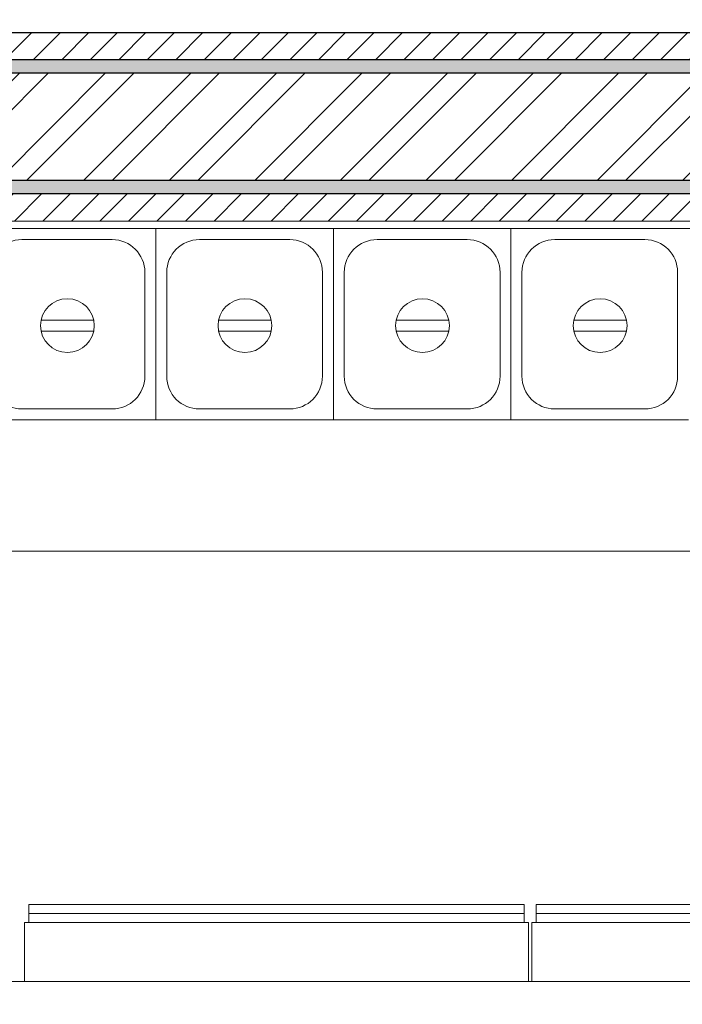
# Model space of a CAD drawing. Extents: x 3940905 to 4145695, y 925352 to 1109797.
# Tile 630 of 656: x 4034712 to 4035328, y 1096441 to 1097356. Entities that reach past the tile are written whole.
import ezdxf

# ---------------------------------------------------------------- set-up
doc = ezdxf.new("R2010")
doc.units = 0
doc.header["$LTSCALE"] = 750
doc.header["$MEASUREMENT"] = 0
doc.linetypes.add('DASHED', pattern=[0.75, 0.5, -0.25])
doc.layers.add('CIVIL WALLS', color=7, linetype='CONTINUOUS', lineweight=30)
doc.layers.add('CKD Equipments', color=252, linetype='CONTINUOUS', lineweight=0)
doc.layers.add('S-Hatch_8', color=7, linetype='CONTINUOUS')

msp = doc.modelspace()

# ---------------------------------------------------------------- hatches: boundary and pattern name
at = {"layer": 'CIVIL WALLS', "true_color": 0x136734}
h = msp.add_hatch(dxfattribs=at)
h.set_pattern_fill('AR-CONC', color=116, scale=3)
h.set_pattern_definition([(50, (55598.317, 54286.193), (21.51780548, -1.88256405), [2.25, -24.75]), (355, (55598.317, 54286.193), (-4.16254001, 22.56576401), [1.8, -19.8]), (100.45144446, (55600.11, 54286.036), (17.3552654, 20.68319973), [1.91220576, -21.03426336]), (46.1842, (55598.317, 54292.193), (32.01723992, -4.96557842), [3.375, -37.125]), (96.6356355, (55600.985, 54291.78), (28.03985837, 29.22355802), [2.86831026, -31.5514128]), (351.184164, (55598.317, 54292.193), (28.03985835, 29.223558), [2.7, -29.70000003]), (21, (55601.317, 54290.693), (17.90721156, -12.07856672), [2.25, -24.75]), (326, (55601.317, 54290.693), (7.29945996, 21.75450135), [1.8, -19.8]), (71.45144474, (55602.81, 54289.687), (25.2066713, 9.67593458), [1.9122057, -21.03426336]), (37.5, (55598.317, 54286.193), (0.36479566, 9.986815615), [0, -19.56, 0, -20.1, 0, -19.875]), (7.5, (55598.317, 54286.193), (7.892086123, 11.832351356), [0, -11.46, 0, -19.11, 0, -7.575]), (327.5, (55591.627, 54286.193), (16.014673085, -0.676646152), [0, -7.5, 0, -23.4, 0, -31.05]), (317.5, (55588.627, 54286.193), (17.49558508, 3.00314947), [0, -9.75, 0, -15.54, 0, -22.05])])
h.paths.add_polyline_path([(4036035.81, 1097319.27), (4036035.8, 1097207), (4032897.21, 1097207), (4032897.21, 1096500.98), (4032797.21, 1096500.98), (4032797.21, 1097307), (4035436.81, 1097307), (4035436.81, 1097319.5)])
h.paths.add_polyline_path([(4036035.81, 1097307), (4036035.81, 1097194.49), (4032909.71, 1097194.5), (4032909.71, 1096488.48), (4032784.71, 1096488.48), (4032784.71, 1097319.5), (4035556.84, 1097319.5), (4035556.77, 1097307)])
h.paths.add_polyline_path([(4032897.21, 1095527.04), (4032797.21, 1095527.04), (4032797.21, 1094670.78), (4032897.21, 1094670.78)], flags=16)
h.paths.add_polyline_path([(4032909.71, 1095539.54), (4032784.71, 1095539.54), (4032784.71, 1094658.28), (4032909.71, 1094658.28)])
at = {"layer": 'S-Hatch_8'}
h = msp.add_hatch(dxfattribs=at)
h.set_pattern_fill('ANSI31', color=6, scale=150)
h.set_pattern_definition([(45, (55598.317, 54286.193), (-13.25825215, 13.25825215), [])])
h.paths.add_polyline_path([(4032909.71, 1095539.54), (4032784.71, 1095539.54), (4032784.71, 1094658.28), (4032909.71, 1094658.28)], flags=16)
h.paths.add_polyline_path([(4032934.71, 1095564.54), (4032759.71, 1095564.54), (4032759.71, 1094633.28), (4032934.71, 1094633.28)])
h.paths.add_polyline_path([(4036035.81, 1097319.5), (4036035.81, 1097194.49), (4032909.71, 1097194.5), (4032909.71, 1096488.48), (4032784.71, 1096488.48), (4032784.71, 1097319.5)], flags=16)
h.paths.add_polyline_path([(4039335.65, 1096588.98), (4040987, 1096589), (4040987, 1096464), (4039335.65, 1096463.98)], flags=17)
h.paths.add_polyline_path([(4039335.65, 1096613.98), (4041012, 1096614), (4041012, 1096439), (4039335.65, 1096438.98)])
h.paths.add_polyline_path([(4040862, 1095258.74), (4040862, 1095688.98), (4040987, 1095688.98), (4040987, 1095258.74), (4042012, 1095258.74), (4042012, 1095133.64), (4039635.81, 1095133.59), (4039635.81, 1095258.69)], flags=16)
h.paths.add_polyline_path([(4040837, 1095283.64), (4040837, 1095688.98), (4041012, 1095688.98), (4041012, 1095283.64), (4042037, 1095283.64), (4042037, 1095108.64), (4039635.81, 1095108.64), (4039635.81, 1095283.64)])
h.paths.add_polyline_path([(4044826.61, 1095744.14), (4044825.06, 1098019.68), (4044714.13, 1098019.44), (4044714.13, 1096994.44), (4043387, 1096994.44), (4043387, 1098078.44), (4043262, 1098078.44), (4043262, 1094831.38), (4043387, 1094831.38), (4043387, 1096869.44), (4044714.13, 1096869.44), (4044714.13, 1095868.9), (4044186.93, 1095868.93), (4044186.93, 1095743.93)], flags=17)
h.paths.add_polyline_path([(4044825.05, 1098044.44), (4044689.13, 1098044.44), (4044689.13, 1097019.44), (4043412, 1097019.44), (4043412, 1098103.44), (4043237, 1098103.44), (4043237, 1094806.38), (4043412, 1094806.38), (4043412, 1096844.44), (4044689.13, 1096844.44), (4044689.13, 1095893.9), (4044161.93, 1095893.93), (4044161.93, 1095718.93), (4044826.63, 1095719.38)])
h.paths.add_polyline_path([(4043387, 1099092.27), (4043753.59, 1099092.27), (4043753.59, 1099217.27), (4043263.42, 1099217.27), (4043263.42, 1098878.43), (4043387, 1098878.43)], flags=16)
h.paths.add_polyline_path([(4043412, 1099067.27), (4043753.59, 1099067.27), (4043753.59, 1099242.27), (4043236.95, 1099242.27), (4043237, 1098853.43), (4043412, 1098853.43)])
h.paths.add_polyline_path([(4041381.49, 1099092.27), (4041381.49, 1102053.43), (4041506.49, 1102053.43), (4041506.49, 1099217.27), (4042311.1, 1099217.27), (4042311.1, 1099092.27)], flags=16)
h.paths.add_polyline_path([(4041356.49, 1099067.27), (4041356.49, 1102078.43), (4041531.49, 1102078.43), (4041531.49, 1099242.27), (4042336.1, 1099242.27), (4042336.1, 1099067.27)])
h.paths.add_polyline_path([(4035556.81, 1097344.5), (4035556.81, 1097319.5), (4035436.81, 1097319.5), (4035436.81, 1097344.5), (4032759.71, 1097344.5), (4032759.71, 1096463.48), (4032934.71, 1096463.48), (4032934.71, 1097169.5), (4036035.81, 1097168.95), (4036035.81, 1097344.5)])
at = {"layer": 'S-Hatch_8', "true_color": 0x636466}
h = msp.add_hatch(dxfattribs=at)
h.set_pattern_fill('ANSI32', color=251, scale=150)
h.set_pattern_definition([(45, (55598.317, 54286.193), (-39.77475644, 39.77475644), []), (45, (55624.834, 54286.193), (-39.77475644, 39.77475644), [])])
h.paths.add_polyline_path([(4036035.8, 1097306.94), (4036035.8, 1097207), (4032897.21, 1097207), (4032897.21, 1096500.98), (4032797.21, 1096500.98), (4032797.21, 1097307), (4035436.81, 1097306.95), (4035436.81, 1097259.04), (4035556.81, 1097259.04), (4035556.81, 1097306.95)])

# ---------------------------------------------------------------- linework, layer by layer
at = {"layer": 'CIVIL WALLS', "color": 6, "elevation": -7.61}
msp.add_lwpolyline([(4035556.81, 1097344.5), (4035706.81, 1097344.5), (4036035.81, 1097344.5), (4036035.81, 1097168.95), (4032934.71, 1097169.5), (4032934.71, 1096463.48), (4032759.71, 1096463.48), (4032759.71, 1097344.5), (4035436.81, 1097344.5)], dxfattribs=at)
at = {"layer": 'CIVIL WALLS', "color": 116, "true_color": 0x136734, "elevation": -7.61}
msp.add_lwpolyline([(4035556.81, 1097319.5), (4035706.79, 1097319.5), (4036035.81, 1097319.5), (4036035.81, 1097194.49), (4032909.71, 1097194.5), (4032909.71, 1096488.48), (4032784.71, 1096488.48), (4032784.71, 1097319.5), (4035436.81, 1097319.5)], dxfattribs=at)
at = {"layer": 'CIVIL WALLS', "elevation": -7.61}
msp.add_lwpolyline([(4036035.8, 1097306.94), (4036035.8, 1097207), (4032897.21, 1097207), (4032897.21, 1096500.98), (4032797.21, 1096500.98), (4032797.21, 1097307), (4035436.81, 1097306.95), (4035436.81, 1097259.04), (4035556.81, 1097259.04), (4035556.81, 1097306.95)], close=True, dxfattribs=at)
at = {"layer": 'CKD Equipments'}
for p, q in [((4033863.81, 1097162.25, -7.61), (4035663.81, 1097162.25, -7.61)), ((4035663.81, 1096862.25, 278.49), (4033863.81, 1096862.25, -7.61)), ((4035663.81, 1096462.25, -7.61), (4033863.81, 1096462.25, -7.61))]:
    msp.add_line(p, q, dxfattribs=at)
at = {"layer": 'CKD Equipments', "color": 4}
for p, q in [((4034585.3, 1097162.25, -7.61), (4034750.4, 1097162.25, -7.61)), ((4034673.21, 1097162.25, -7.61), (4034838.31, 1097162.25, -7.61)), ((4034750.4, 1097162.25, -7.61), (4034915.5, 1097162.25, -7.61)), ((4034838.31, 1096984.45, -7.61), (4034838.31, 1097162.25, -7.61)), ((4034838.31, 1096984.45, -7.61), (4034838.31, 1097162.25, -7.61)), ((4034838.31, 1097162.25, -7.61), (4034838.31, 1096984.45, -7.61)), ((4034915.5, 1097162.25, -7.61), (4035080.6, 1097162.25, -7.61)), ((4035003.41, 1096984.45, -7.61), (4035003.41, 1097162.25, -7.61)), ((4035003.41, 1096984.45, -7.61), (4035003.41, 1097162.25, -7.61)), ((4035003.41, 1097162.25, -7.61), (4035003.41, 1096984.45, -7.61)), ((4035080.6, 1097162.25, -7.61), (4035245.7, 1097162.25, -7.61)), ((4035168.51, 1096984.45, -7.61), (4035168.51, 1097162.25, -7.61)), ((4035168.51, 1096984.45, -7.61), (4035168.51, 1097162.25, -7.61)), ((4035168.51, 1097162.25, -7.61), (4035168.51, 1096984.45, -7.61)), ((4035245.7, 1097162.25, -7.61), (4035410.8, 1097162.25, -7.61)), ((4034713.85, 1097152.09, -7.61), (4034797.67, 1097152.09, -7.61)), ((4034878.95, 1097152.09, -7.61), (4034962.77, 1097152.09, -7.61)), ((4035044.05, 1097152.09, -7.61), (4035127.87, 1097152.09, -7.61)), ((4035209.15, 1097152.09, -7.61), (4035292.97, 1097152.09, -7.61)), ((4034828.15, 1097121.61, -7.61), (4034828.15, 1097025.09, -7.61)), ((4034848.47, 1097025.09, -7.61), (4034848.47, 1097121.61, -7.61)), ((4034993.25, 1097121.61, -7.61), (4034993.25, 1097025.09, -7.61)), ((4035013.57, 1097025.09, -7.61), (4035013.57, 1097121.61, -7.61)), ((4035158.35, 1097121.61, -7.61), (4035158.35, 1097025.09, -7.61)), ((4035178.67, 1097025.09, -7.61), (4035178.67, 1097121.61, -7.61)), ((4035323.45, 1097121.61, -7.61), (4035323.45, 1097025.09, -7.61)), ((4034780.58, 1097077.05, -7.61), (4034731.59, 1097077.05, -7.61)), ((4034945.68, 1097077.05, -7.61), (4034896.69, 1097077.05, -7.61)), ((4035110.78, 1097077.05, -7.61), (4035061.79, 1097077.05, -7.61)), ((4035275.88, 1097077.05, -7.61), (4035226.89, 1097077.05, -7.61)), ((4034731.59, 1097067.05, -7.61), (4034780.58, 1097067.05, -7.61)), ((4034896.69, 1097067.05, -7.61), (4034945.68, 1097067.05, -7.61)), ((4035061.79, 1097067.05, -7.61), (4035110.78, 1097067.05, -7.61)), ((4035226.89, 1097067.05, -7.61), (4035275.88, 1097067.05, -7.61)), ((4034797.67, 1096994.61, -7.61), (4034713.85, 1096994.61, -7.61)), ((4034962.77, 1096994.61, -7.61), (4034878.95, 1096994.61, -7.61)), ((4035127.87, 1096994.61, -7.61), (4035044.05, 1096994.61, -7.61)), ((4035292.97, 1096994.61, -7.61), (4035209.15, 1096994.61, -7.61)), ((4034838.31, 1096984.45, -7.61), (4034673.21, 1096984.45, -7.61)), ((4035003.41, 1096984.45, -7.61), (4034838.31, 1096984.45, -7.61)), ((4035168.51, 1096984.45, -7.61), (4035003.41, 1096984.45, -7.61)), ((4035333.61, 1096984.45, -7.61), (4035168.51, 1096984.45, -7.61))]:
    msp.add_line(p, q, dxfattribs=at)
at = {"layer": 'CKD Equipments', "linetype": 'DASHED', "ltscale": 25}
for p, q in [((4034720.24, 1096533.75, -7.61), (4034720.24, 1096517.25, -7.61)), ((4034720.24, 1096533.75, -7.61), (4035180.72, 1096533.75, -7.61)), ((4035180.72, 1096533.75, -7.61), (4035180.72, 1096517.25, -7.61)), ((4035191.94, 1096533.75, -7.61), (4035191.94, 1096517.25, -7.61)), ((4035191.94, 1096533.75, -7.61), (4035652.42, 1096533.75, -7.61)), ((4034720.24, 1096525.5, -7.61), (4035180.72, 1096525.5, -7.61)), ((4035191.94, 1096525.5, -7.61), (4035652.42, 1096525.5, -7.61)), ((4034716.18, 1096517.25, -7.61), (4035184.78, 1096517.25, -7.61)), ((4034716.18, 1096462.25, -7.61), (4034716.18, 1096517.25, -7.61)), ((4035184.78, 1096517.25, -7.61), (4035184.78, 1096462.25, -7.61)), ((4035187.88, 1096517.25, -7.61), (4035656.48, 1096517.25, -7.61)), ((4035187.88, 1096462.25, -7.61), (4035187.88, 1096517.25, -7.61)), ((4035184.78, 1096462.25, -7.61), (4034716.18, 1096462.25, -7.61)), ((4035656.48, 1096462.25, -7.61), (4035187.88, 1096462.25, -7.61))]:
    msp.add_line(p, q, dxfattribs=at)
at = {"layer": 'CKD Equipments', "color": 4}
for centre in [(4034756.09, 1097072.05, -7.61), (4034921.19, 1097072.05, -7.61), (4035086.29, 1097072.05, -7.61), (4035251.39, 1097072.05, -7.61)]:
    msp.add_circle(centre, 25, dxfattribs=at)
for centre, start, end in [((4034713.85, 1097121.61, -7.61), 90, 180), ((4034797.67, 1097121.61, -7.61), 0, 90), ((4034878.95, 1097121.61, -7.61), 90, 180), ((4034962.77, 1097121.61, -7.61), 0, 90), ((4035044.05, 1097121.61, -7.61), 90, 180), ((4035127.87, 1097121.61, -7.61), 0, 90), ((4035209.15, 1097121.61, -7.61), 90, 180), ((4035292.97, 1097121.61, -7.61), 0, 90), ((4034713.85, 1097025.09, -7.61), 180, 270), ((4034797.67, 1097025.09, -7.61), 270, 0), ((4034878.95, 1097025.09, -7.61), 180, 270), ((4034962.77, 1097025.09, -7.61), 270, 0), ((4035044.05, 1097025.09, -7.61), 180, 270), ((4035127.87, 1097025.09, -7.61), 270, 0), ((4035209.15, 1097025.09, -7.61), 180, 270), ((4035292.97, 1097025.09, -7.61), 270, 0)]:
    msp.add_arc(centre, 30.48, start, end, dxfattribs=at)

doc.saveas('drawing.dxf')
